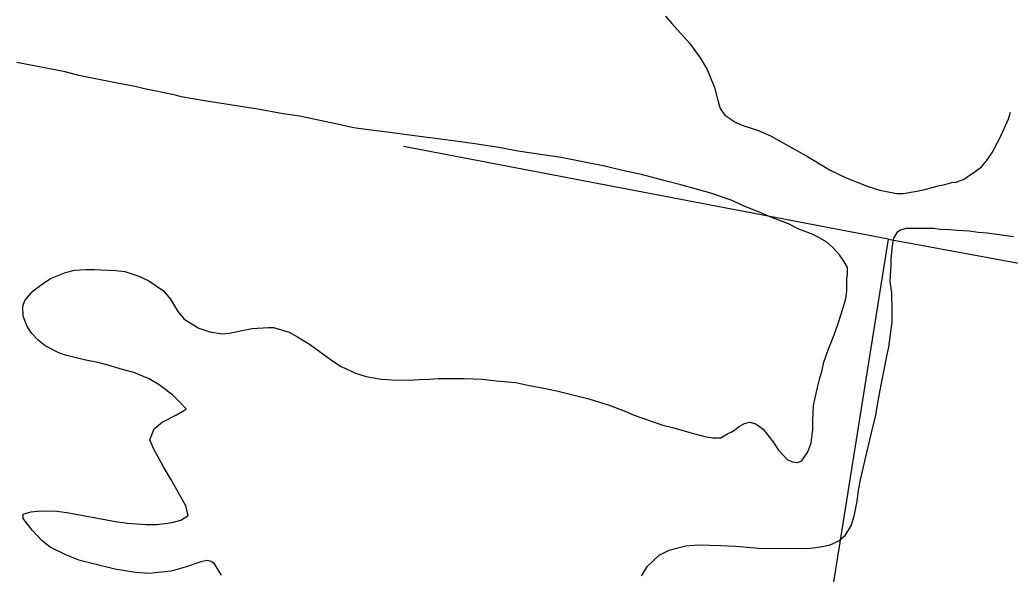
# Model space of a CAD drawing. Extents: x 3355724 to 3393621, y 594744 to 620174.
# Drawn here: x 3389353 to 3390428, y 605066 to 605668 of the extents above; entities that cross this region are included whole.
import ezdxf

# ---------------------------------------------------------------- set-up
doc = ezdxf.new("R2010")
doc.units = 0
doc.layers.add('V-SITE-VEGE', color=7, linetype='Continuous')
doc.layers.add('V-TOPO-SHOR', color=7, linetype='Continuous')

msp = doc.modelspace()

# ---------------------------------------------------------------- linework, layer by layer
at = {"layer": 'V-SITE-VEGE'}
for p, q in [((3390054.4, 605672.4), (3390061.2, 605664.4)), ((3390061.2, 605664.4), (3390080.3, 605643.1)), ((3390080.3, 605643.1), (3390091.8, 605626.9)), ((3389402.5, 605611.8), (3389350.2, 605622.1)), ((3390091.8, 605626.9), (3390099.4, 605614.5)), ((3389417.4, 605608), (3389402.5, 605611.8)), ((3389455.6, 605600.3), (3389417.4, 605608)), ((3390099.4, 605614.5), (3390107.6, 605594.8)), ((3389479.9, 605595.4), (3389455.6, 605600.3)), ((3389488.6, 605593.5), (3389479.9, 605595.4)), ((3389521, 605587), (3389488.6, 605593.5)), ((3389528.6, 605584.8), (3389521, 605587)), ((3389553.7, 605580.5), (3389528.6, 605584.8)), ((3390107.6, 605594.8), (3390110.7, 605582.3)), ((3389611.9, 605571.3), (3389553.7, 605580.5)), ((3390110.7, 605582.3), (3390113.6, 605572.1)), ((3389639.1, 605566.3), (3389611.9, 605571.3)), ((3389656.9, 605563.6), (3389639.1, 605566.3)), ((3389694.7, 605555.6), (3389656.9, 605563.6)), ((3390113.6, 605572.1), (3390118.6, 605564.8)), ((3390118.6, 605564.8), (3390130.5, 605556.7)), ((3390426.5, 605560.9), (3390428.8, 605568.2)), ((3389715.8, 605551), (3389694.7, 605555.6)), ((3390130.5, 605556.7), (3390139.2, 605553.3)), ((3390139.2, 605553.3), (3390155.2, 605548.1)), ((3390417.6, 605540.6), (3390426.5, 605560.9)), ((3389728.9, 605549.1), (3389715.8, 605551)), ((3389752.2, 605546.3), (3389728.9, 605549.1)), ((3389768.5, 605544), (3389752.2, 605546.3)), ((3389795.4, 605540.4), (3389768.5, 605544)), ((3390155.2, 605548.1), (3390169, 605541.8)), ((3390169, 605541.8), (3390208.5, 605519.9)), ((3389804.5, 605539.6), (3389795.4, 605540.4)), ((3389831.8, 605535.7), (3389804.5, 605539.6)), ((3389850, 605533.4), (3389831.8, 605535.7)), ((3389875.4, 605529.2), (3389850, 605533.4)), ((3390408.7, 605523.6), (3390417.6, 605540.6)), ((3389894, 605525.7), (3389875.4, 605529.2)), ((3389940.9, 605518.7), (3389894, 605525.7)), ((3390208.5, 605519.9), (3390233.1, 605505.1)), ((3390402.8, 605515.2), (3390408.7, 605523.6)), ((3389968.1, 605513.4), (3389940.9, 605518.7)), ((3389986.6, 605509.6), (3389968.1, 605513.4)), ((3390012.4, 605503.5), (3389986.6, 605509.6)), ((3390397.3, 605508.7), (3390402.8, 605515.2)), ((3390028.4, 605500.5), (3390012.4, 605503.5)), ((3390053.9, 605493.3), (3390028.4, 605500.5)), ((3390233.1, 605505.1), (3390250.5, 605496.6)), ((3390382.6, 605498), (3390390.3, 605503.7)), ((3390390.3, 605503.7), (3390397.3, 605508.7)), ((3390070.9, 605489.1), (3390053.9, 605493.3)), ((3390103.6, 605480.1), (3390070.9, 605489.1)), ((3390250.5, 605496.6), (3390274.4, 605487.3)), ((3390274.4, 605487.3), (3390286.8, 605483.2)), ((3390337.4, 605484.5), (3390350.2, 605488.1)), ((3390350.2, 605488.1), (3390357.5, 605489.4)), ((3390357.5, 605489.4), (3390365.1, 605491.6)), ((3390365.1, 605491.6), (3390369.8, 605491.9)), ((3390369.8, 605491.9), (3390378.6, 605495.4)), ((3390378.6, 605495.4), (3390382.6, 605498)), ((3390125.7, 605472.3), (3390103.6, 605480.1)), ((3390286.8, 605483.2), (3390304.9, 605479.7)), ((3390304.9, 605479.7), (3390312.2, 605479.7)), ((3390312.2, 605479.7), (3390327.2, 605482.1)), ((3390327.2, 605482.1), (3390337.4, 605484.5)), ((3390138.8, 605466.3), (3390125.7, 605472.3)), ((3390157.7, 605458.5), (3390138.8, 605466.3)), ((3390170.4, 605453.3), (3390157.7, 605458.5)), ((3390187.8, 605446.6), (3390170.4, 605453.3)), ((3390199, 605441), (3390187.8, 605446.6)), ((3390213.5, 605435.4), (3390199, 605441)), ((3390220, 605432.1), (3390213.5, 605435.4)), ((3390305.6, 605437.5), (3390301.9, 605431)), ((3390309.3, 605440), (3390305.6, 605437.5)), ((3390315.1, 605441.8), (3390309.3, 605440)), ((3390345.4, 605441.5), (3390315.1, 605441.8)), ((3390352.6, 605440.7), (3390345.4, 605441.5)), ((3390362.8, 605440.2), (3390352.6, 605440.7)), ((3390370.5, 605439.4), (3390362.8, 605440.2)), ((3390383.9, 605438.6), (3390370.5, 605439.4)), ((3390393.7, 605437.4), (3390383.9, 605438.6)), ((3390403.6, 605436.6), (3390393.7, 605437.4)), ((3390431.9, 605432.7), (3390403.6, 605436.6)), ((3390229.5, 605426.9), (3390220, 605432.1)), ((3390235.6, 605421.4), (3390229.5, 605426.9)), ((3390300.4, 605423.3), (3390298.8, 605408.4)), ((3390301.9, 605431), (3390300.4, 605423.3)), ((3390243.2, 605412.9), (3390235.6, 605421.4)), ((3390247.8, 605406.3), (3390243.2, 605412.9)), ((3390251.8, 605399.4), (3390247.8, 605406.3)), ((3390298.8, 605402.6), (3390297.9, 605384)), ((3390298.8, 605408.4), (3390298.8, 605402.6)), ((3389386.6, 605387.3), (3389403.1, 605393.7)), ((3389403.1, 605393.7), (3389412.9, 605396.5)), ((3389412.9, 605396.5), (3389425, 605397.1)), ((3389425, 605397.1), (3389433.7, 605397)), ((3389433.7, 605397), (3389457.4, 605396.1)), ((3389457.4, 605396.1), (3389467.2, 605394.9)), ((3389467.2, 605394.9), (3389482.4, 605390)), ((3390251.3, 605386.7), (3390251.7, 605392.1)), ((3390251.7, 605392.1), (3390251.8, 605399.4)), ((3389368, 605374), (3389377.5, 605381.2)), ((3389377.5, 605381.2), (3389386.6, 605387.3)), ((3389482.4, 605390), (3389493.3, 605384.8)), ((3389493.3, 605384.8), (3389509.2, 605373.8)), ((3390251.2, 605373.9), (3390251.3, 605386.7)), ((3390297.9, 605384), (3390299.6, 605371.6)), ((3389358.8, 605363.5), (3389368, 605374)), ((3389509.2, 605373.8), (3389516.8, 605365)), ((3390250, 605365.2), (3390251.2, 605373.9)), ((3390299.6, 605371.6), (3390300.1, 605352.7)), ((3389356.5, 605357.3), (3389358.8, 605363.5)), ((3389516.8, 605365), (3389525, 605351.4)), ((3390245.1, 605348.5), (3390250, 605365.2)), ((3389357.1, 605346.4), (3389356.5, 605357.3)), ((3389525, 605351.4), (3389531.9, 605343.3)), ((3390241.4, 605337.2), (3390245.1, 605348.5)), ((3390300.1, 605352.7), (3390300, 605340.3)), ((3389361.4, 605335.1), (3389357.1, 605346.4)), ((3389531.9, 605343.3), (3389547.8, 605333.4)), ((3390237.3, 605326), (3390241.4, 605337.2)), ((3390300, 605340.3), (3390296.5, 605312.7)), ((3389366.4, 605327.7), (3389361.4, 605335.1)), ((3389373.3, 605320.4), (3389366.4, 605327.7)), ((3389547.8, 605333.4), (3389559.8, 605329.3)), ((3389559.8, 605329.3), (3389573.2, 605327.3)), ((3389573.2, 605327.3), (3389580.9, 605328)), ((3389580.9, 605328), (3389594.7, 605330.8)), ((3389594.7, 605330.8), (3389605.7, 605333.2)), ((3389605.7, 605333.2), (3389623.2, 605334.1)), ((3389623.2, 605334.1), (3389628.6, 605334.1)), ((3389628.6, 605334.1), (3389645.7, 605329.2)), ((3389645.7, 605329.2), (3389654.7, 605324)), ((3389380.9, 605314.1), (3389373.3, 605320.4)), ((3389654.7, 605324), (3389668.9, 605315.2)), ((3390230.9, 605310), (3390237.3, 605326)), ((3389395.7, 605306.7), (3389380.9, 605314.1)), ((3389404.1, 605303.7), (3389395.7, 605306.7)), ((3389668.9, 605315.2), (3389691.6, 605298.6)), ((3390226.1, 605296.6), (3390230.9, 605310)), ((3390294.6, 605304.7), (3390290.4, 605284.4)), ((3390296.5, 605312.7), (3390294.6, 605304.7)), ((3389425.2, 605298.8), (3389404.1, 605303.7)), ((3389438.2, 605296.1), (3389425.2, 605298.8)), ((3389448, 605293.5), (3389438.2, 605296.1)), ((3389691.6, 605298.6), (3389702.1, 605291.9)), ((3390224.5, 605287.9), (3390226.1, 605296.6)), ((3389464.7, 605288.6), (3389448, 605293.5)), ((3389477.1, 605285.2), (3389464.7, 605288.6)), ((3389493.8, 605278.2), (3389477.1, 605285.2)), ((3389702.1, 605291.9), (3389717.7, 605284.5)), ((3389717.7, 605284.5), (3389729.3, 605280.7)), ((3390221.9, 605279.2), (3390224.5, 605287.9)), ((3390290.4, 605284.4), (3390288.1, 605272)), ((3389504.6, 605271.9), (3389493.8, 605278.2)), ((3389729.3, 605280.7), (3389746.1, 605278)), ((3389746.1, 605278), (3389757.3, 605277.2)), ((3389757.3, 605277.2), (3389775.9, 605277)), ((3389775.9, 605277), (3389786.8, 605277.7)), ((3389786.8, 605277.7), (3389797.8, 605277.9)), ((3389797.8, 605277.9), (3389808, 605278.6)), ((3389808, 605278.6), (3389824, 605278.8)), ((3389824, 605278.8), (3389835.6, 605278.7)), ((3389835.6, 605278.7), (3389855.7, 605278.1)), ((3389855.7, 605278.1), (3389870.6, 605276.2)), ((3389870.6, 605276.2), (3389891.7, 605274.2)), ((3389891.7, 605274.2), (3389904.7, 605271.5)), ((3390219.6, 605270.4), (3390221.9, 605279.2)), ((3389519.5, 605260.5), (3389504.6, 605271.9)), ((3389904.7, 605271.5), (3389924, 605268)), ((3389924, 605268), (3389936.4, 605265.4)), ((3389936.4, 605265.4), (3389970.9, 605256.7)), ((3390216.6, 605257.7), (3390219.6, 605270.4)), ((3390288.1, 605272), (3390284.3, 605252.4)), ((3389527, 605253.1), (3389519.5, 605260.5)), ((3389533.9, 605245.8), (3389527, 605253.1)), ((3389970.9, 605256.7), (3389993, 605249.6)), ((3390215.1, 605249), (3390216.6, 605257.7)), ((3390284.3, 605252.4), (3390282.3, 605238.9)), ((3389523.3, 605239.3), (3389532.1, 605244.3)), ((3389532.1, 605244.3), (3389533.9, 605245.8)), ((3389993, 605249.6), (3390007.5, 605244.3)), ((3390007.5, 605244.3), (3390020.2, 605238.8)), ((3390214.2, 605233.4), (3390215.1, 605249)), ((3389499.1, 605224.2), (3389507.9, 605231.1)), ((3389507.9, 605231.1), (3389523.3, 605239.3)), ((3390020.2, 605238.8), (3390033.6, 605234.3)), ((3390033.6, 605234.3), (3390051.4, 605227.9)), ((3390133.7, 605226.1), (3390139.9, 605229.7)), ((3390139.9, 605229.7), (3390145.8, 605231.1)), ((3390145.8, 605231.1), (3390152.3, 605229.6)), ((3390152.3, 605229.6), (3390160.2, 605223.7)), ((3390214.1, 605223.2), (3390214.2, 605233.4)), ((3390282.3, 605238.9), (3390277.4, 605219.7)), ((3389494.6, 605211.9), (3389499.1, 605224.2)), ((3390051.4, 605227.9), (3390062, 605225.3)), ((3390062, 605225.3), (3390075.8, 605221.5)), ((3390075.8, 605221.5), (3390084.8, 605218.9)), ((3390084.8, 605218.9), (3390098.6, 605215.5)), ((3390114.3, 605214.2), (3390121.6, 605218.5)), ((3390121.6, 605218.5), (3390127.1, 605221)), ((3390127.1, 605221), (3390131.1, 605223.9)), ((3390131.1, 605223.9), (3390133.7, 605226.1)), ((3390160.2, 605223.7), (3390170.7, 605210.1)), ((3390212.5, 605209), (3390214.1, 605223.2)), ((3390277.4, 605219.7), (3390274.4, 605205.9)), ((3389498.9, 605202), (3389494.6, 605211.9)), ((3390098.6, 605215.5), (3390105.9, 605214.3)), ((3390105.9, 605214.3), (3390114.3, 605214.2)), ((3390170.7, 605210.1), (3390176.8, 605200.9)), ((3390208.8, 605199.2), (3390212.5, 605209)), ((3389509.3, 605182.6), (3389498.9, 605202)), ((3390176.8, 605200.9), (3390186.5, 605190.6)), ((3390202.2, 605189.4), (3390208.8, 605199.2)), ((3390274.4, 605205.9), (3390266.1, 605170.6)), ((3390186.5, 605190.6), (3390191.6, 605188.1)), ((3390191.6, 605188.1), (3390197.8, 605187.3)), ((3390197.8, 605187.3), (3390202.2, 605189.4)), ((3389517.2, 605169.5), (3389509.3, 605182.6)), ((3389533.7, 605140.5), (3389517.2, 605169.5)), ((3390266.1, 605170.6), (3390263.4, 605157.5)), ((3390263.4, 605157.5), (3390261.8, 605145.5)), ((3390261.8, 605145.5), (3390258.8, 605129.2)), ((3389357, 605131.2), (3389365.4, 605133.7)), ((3389365.4, 605133.7), (3389376.3, 605135.1)), ((3389376.3, 605135.1), (3389393.8, 605134.5)), ((3389393.8, 605134.5), (3389406.5, 605132.6)), ((3389406.5, 605132.6), (3389437.8, 605126.9)), ((3389536.1, 605130), (3389533.7, 605140.5)), ((3389357, 605126.5), (3389357, 605131.2)), ((3389366.7, 605114), (3389357, 605126.5)), ((3389437.8, 605126.9), (3389457.4, 605123.4)), ((3389457.4, 605123.4), (3389470.1, 605121.5)), ((3389502.2, 605120.1), (3389518.6, 605122.1)), ((3389518.6, 605122.1), (3389528.1, 605124.9)), ((3389528.1, 605124.9), (3389536.1, 605130)), ((3390258.8, 605129.2), (3390255.8, 605119.4)), ((3389377.8, 605102.3), (3389366.7, 605114)), ((3389470.1, 605121.5), (3389490.5, 605120.2)), ((3389490.5, 605120.2), (3389502.2, 605120.1)), ((3390255.8, 605119.4), (3390248.7, 605107.4)), ((3389386.2, 605095.3), (3389377.8, 605102.3)), ((3390242.9, 605102.4), (3390231.9, 605097.4)), ((3390248.7, 605107.4), (3390242.9, 605102.4)), ((3389403.2, 605087.1), (3389386.2, 605095.3)), ((3390057.8, 605091.7), (3390047.2, 605086.3)), ((3390076.4, 605096.6), (3390057.8, 605091.7)), ((3390089.9, 605097.6), (3390076.4, 605096.6)), ((3390114.3, 605097), (3390089.9, 605097.6)), ((3390130.7, 605096.1), (3390114.3, 605097)), ((3390155.4, 605094.1), (3390130.7, 605096.1)), ((3390208.9, 605093.6), (3390155.4, 605094.1)), ((3390222.4, 605095.3), (3390208.9, 605093.6)), ((3390231.9, 605097.4), (3390222.4, 605095.3)), ((3389417.3, 605081.5), (3389403.2, 605087.1)), ((3389440.6, 605075.5), (3389417.3, 605081.5)), ((3389549.8, 605079.6), (3389532.7, 605073.9)), ((3389556.8, 605081), (3389549.8, 605079.6)), ((3389561.1, 605079.9), (3389556.8, 605081)), ((3389564.7, 605077.3), (3389561.1, 605079.9)), ((3390047.2, 605086.3), (3390034, 605074.1)), ((3389456.6, 605071.7), (3389440.6, 605075.5)), ((3389479.1, 605067.9), (3389456.6, 605071.7)), ((3389517.7, 605069.3), (3389493.3, 605067)), ((3389532.7, 605073.9), (3389517.7, 605069.3)), ((3389572.3, 605065.2), (3389564.7, 605077.3)), ((3390034, 605074.1), (3390027.7, 605064.3)), ((3389493.3, 605067), (3389479.1, 605067.9))]:
    msp.add_line(p, q, dxfattribs=at)
at = {"layer": 'V-TOPO-SHOR'}
msp.add_line((3390296.5, 605429.9), (3389769.7, 605530.6), dxfattribs=at)
msp.add_lwpolyline([(3390164.4, 604714.7), (3390233.7, 605037.2), (3390296.5, 605429.9), (3391081.9, 605285.1), (3391433.1, 605219)], dxfattribs=at)

doc.saveas('drawing.dxf')
